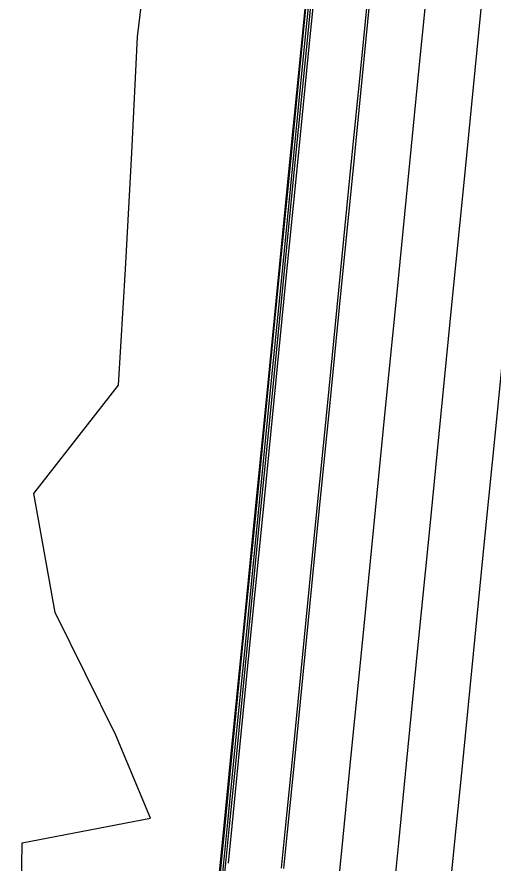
# Model space of a CAD drawing. Extents: x 1797478 to 1808916, y 246529 to 250952.
# Drawn here: x 1797595.7 to 1797698.1, y 247687.1 to 247869.1 of the extents above; entities that cross this region are included whole.
import ezdxf

# ---------------------------------------------------------------- set-up
doc = ezdxf.new("R2010")
doc.units = 0
for name, color, linetype in [('1', 7, 'Continuous'), ('60', 7, 'Continuous'), ('EDPV-LINE', 7, 'Continuous'), ('LIMT-CSLINE', 7, 'Continuous'), ('SHDR-UPAV', 7, 'Continuous')]:
    doc.layers.add(name, color=color, linetype=linetype)

msp = doc.modelspace()

# ---------------------------------------------------------------- linework, layer by layer
for points in [[(1797653.91, 247693.79), (1797655.59, 247710.75), (1797658.05, 247735.63), (1797660.51, 247760.51), (1797662.97, 247785.39), (1797665.43, 247810.27), (1797667.9, 247835.15), (1797670.36, 247860.02), (1797672.82, 247884.9), (1797675.28, 247909.78), (1797677.74, 247934.66), (1797680.2, 247959.54), (1797682.67, 247984.42), (1797685.05, 248008.54), (1797685.13, 248009.3), (1797687.59, 248034.17), (1797687.81, 248036.43), (1797690.05, 248059.05), (1797692.23, 248081.06), (1797692.51, 248083.93), (1797692.69, 248085.77), (1797694.81, 248108.83)], [(1797637.21, 247662.33), (1797639.67, 247687.21), (1797640.45, 247695.12), (1797642.13, 247712.08), (1797644.59, 247736.96), (1797647.06, 247761.84), (1797649.52, 247786.72), (1797651.98, 247811.6), (1797654.44, 247836.48), (1797656.9, 247861.36), (1797659.36, 247886.23), (1797661.83, 247911.11), (1797664.29, 247935.99), (1797666.75, 247960.87), (1797669.21, 247985.75), (1797671.6, 248009.87), (1797671.67, 248010.63), (1797674.13, 248035.51), (1797674.36, 248037.77), (1797676.6, 248060.38)], [(1797637.73, 247662.28), (1797640.19, 247687.16), (1797640.97, 247695.07), (1797642.65, 247712.03), (1797645.11, 247736.91), (1797647.57, 247761.79), (1797650.04, 247786.67), (1797652.5, 247811.55), (1797654.96, 247836.43), (1797657.42, 247861.3), (1797659.88, 247886.18), (1797662.34, 247911.06), (1797664.81, 247935.94), (1797667.27, 247960.82), (1797669.73, 247985.7), (1797672.12, 248009.82), (1797672.19, 248010.58), (1797674.65, 248035.45), (1797674.88, 248037.71), (1797677.11, 248060.33)], [(1797638.19, 247662.23), (1797640.65, 247687.11), (1797641.43, 247695.02), (1797643.11, 247711.99), (1797645.57, 247736.87), (1797648.03, 247761.75), (1797650.5, 247786.62), (1797652.96, 247811.5), (1797655.42, 247836.38), (1797657.88, 247861.26), (1797660.34, 247886.14), (1797662.8, 247911.02), (1797665.27, 247935.89), (1797667.73, 247960.77), (1797670.19, 247985.65), (1797672.58, 248009.77), (1797672.65, 248010.53), (1797675.11, 248035.41), (1797675.34, 248037.67), (1797677.57, 248060.29)], [(1797652.62, 247685.93), (1797653.4, 247693.84), (1797655.08, 247710.8), (1797657.54, 247735.68), (1797660, 247760.56), (1797662.46, 247785.44), (1797664.93, 247810.32), (1797667.39, 247835.2), (1797669.85, 247860.07), (1797672.31, 247884.95), (1797674.77, 247909.83), (1797677.23, 247934.71), (1797679.7, 247959.59), (1797682.16, 247984.47), (1797684.54, 248008.59), (1797684.62, 248009.35), (1797687.08, 248034.22), (1797687.3, 248036.49), (1797689.54, 248059.1)], [(1797653.13, 247685.88), (1797653.91, 247693.79), (1797655.59, 247710.75), (1797658.05, 247735.63), (1797660.51, 247760.51), (1797662.97, 247785.39), (1797665.43, 247810.27), (1797667.9, 247835.15), (1797670.36, 247860.02), (1797672.82, 247884.9), (1797675.28, 247909.78), (1797677.74, 247934.66), (1797680.2, 247959.54), (1797682.67, 247984.42), (1797685.05, 248008.54), (1797685.13, 248009.3), (1797687.59, 248034.17), (1797687.81, 248036.43), (1797690.05, 248059.05)], [(1797653.13, 247685.88), (1797653.91, 247693.79), (1797655.59, 247710.75), (1797658.05, 247735.63), (1797660.51, 247760.51), (1797662.97, 247785.39), (1797665.43, 247810.27), (1797667.9, 247835.15), (1797670.36, 247860.02), (1797672.82, 247884.9), (1797675.28, 247909.78), (1797677.74, 247934.66), (1797680.2, 247959.54), (1797682.67, 247984.42), (1797685.05, 248008.54), (1797685.13, 248009.3), (1797687.59, 248034.17), (1797687.81, 248036.43), (1797690.05, 248059.05)], [(1797665.07, 247684.69), (1797665.85, 247692.6), (1797667.53, 247709.57), (1797669.99, 247734.45), (1797672.45, 247759.33), (1797674.91, 247784.21), (1797677.38, 247809.09), (1797679.84, 247833.96), (1797682.3, 247858.84), (1797684.76, 247883.72), (1797687.22, 247908.6), (1797689.68, 247933.48), (1797692.15, 247958.36), (1797694.61, 247983.24), (1797697, 248007.36), (1797697.07, 248008.11), (1797699.53, 248032.99), (1797699.76, 248035.25), (1797701.99, 248057.87)], [(1797677.01, 247683.51), (1797677.79, 247691.42), (1797679.47, 247708.39), (1797681.93, 247733.27), (1797684.39, 247758.15), (1797686.86, 247783.03), (1797689.32, 247807.9), (1797691.78, 247832.78), (1797694.24, 247857.66), (1797696.7, 247882.54), (1797699.16, 247907.42), (1797701.63, 247932.3), (1797704.09, 247957.18), (1797706.55, 247982.05), (1797708.94, 248006.18), (1797709.01, 248006.93), (1797711.47, 248031.81), (1797711.7, 248034.07), (1797713.93, 248056.69)], [(1797688.95, 247682.33), (1797689.73, 247690.24), (1797691.41, 247707.21), (1797693.87, 247732.09), (1797696.34, 247756.97), (1797698.8, 247781.84), (1797701.26, 247806.72), (1797703.72, 247831.6), (1797706.18, 247856.48), (1797708.64, 247881.36), (1797711.11, 247906.24), (1797713.57, 247931.12), (1797716.03, 247955.99), (1797718.49, 247980.87), (1797720.88, 248004.99), (1797720.95, 248005.75), (1797723.41, 248030.63), (1797723.64, 248032.89), (1797725.88, 248055.51)], [(1797688.95, 247682.33), (1797689.73, 247690.24), (1797691.41, 247707.21), (1797693.87, 247732.09), (1797696.34, 247756.97), (1797698.8, 247781.84), (1797701.26, 247806.72), (1797703.72, 247831.6), (1797706.18, 247856.48), (1797708.64, 247881.36), (1797711.11, 247906.24), (1797713.57, 247931.12), (1797716.03, 247955.99), (1797718.49, 247980.87), (1797720.88, 248004.99), (1797720.95, 248005.75), (1797723.41, 248030.63), (1797723.64, 248032.89), (1797725.88, 248055.51)], [(1797688.95, 247682.33), (1797689.73, 247690.24), (1797691.41, 247707.21), (1797693.87, 247732.09), (1797696.34, 247756.97), (1797698.8, 247781.84), (1797701.26, 247806.72), (1797703.72, 247831.6), (1797706.18, 247856.48), (1797708.64, 247881.36), (1797711.11, 247906.24), (1797713.57, 247931.12), (1797716.03, 247955.99), (1797718.49, 247980.87), (1797720.88, 248004.99), (1797720.95, 248005.75), (1797723.41, 248030.63), (1797723.64, 248032.89), (1797725.88, 248055.51)], [(1797688.95, 247682.33), (1797689.73, 247690.24), (1797691.41, 247707.21), (1797693.87, 247732.09), (1797696.34, 247756.97), (1797698.8, 247781.84), (1797701.26, 247806.72), (1797703.72, 247831.6), (1797706.18, 247856.48), (1797708.64, 247881.36), (1797711.11, 247906.24), (1797713.57, 247931.12), (1797716.03, 247955.99), (1797718.49, 247980.87), (1797720.88, 248004.99), (1797720.95, 248005.75), (1797723.41, 248030.63), (1797723.64, 248032.89), (1797725.88, 248055.51)]]:
    msp.add_lwpolyline(points)
at = {"layer": '1'}
msp.add_lwpolyline([(1797688.95, 247682.33), (1797689.73, 247690.24), (1797691.41, 247707.21), (1797693.87, 247732.09), (1797696.34, 247756.97), (1797698.8, 247781.84), (1797701.26, 247806.72), (1797703.72, 247831.6), (1797706.18, 247856.48), (1797708.64, 247881.36), (1797711.11, 247906.24), (1797713.57, 247931.12), (1797716.03, 247955.99), (1797718.49, 247980.87), (1797720.88, 248004.99), (1797720.95, 248005.75), (1797723.41, 248030.63), (1797723.64, 248032.89), (1797725.88, 248055.51)], dxfattribs=at)
at = {"layer": '60'}
for points in [[(1797617.57, 247789.88), (1797619.09, 247814.85), (1797620.44, 247839.84), (1797621.64, 247864.85), (1797624.62, 247889.67), (1797626.87, 247914.57), (1797630.09, 247939.38), (1797632.01, 247964.31), (1797633.86, 247989.25), (1797637.09, 248013.29), (1797637.11, 248014.05), (1797638.25, 248039.06), (1797638.29, 248041.34), (1797639.9, 248064.02), (1797640.89, 248086.13), (1797641.04, 248089.02), (1797640.88, 248090.9), (1797643.27, 248113.93), (1797641.8, 248117.83), (1797668.14, 248136.59), (1797669.79, 248161.55), (1797670.67, 248176.64), (1797669.73, 248186.67), (1797671.41, 248211.63)], [(1797595.89, 247465.44), (1797596.32, 247490.52), (1797595.92, 247515.68), (1797596.34, 247540.76), (1797595.72, 247565.95), (1797596.47, 247590.99), (1797596.42, 247616.12), (1797596.62, 247641.22), (1797596.51, 247666.35), (1797596.87, 247691.44), (1797624.46, 247696.7), (1797617.01, 247714.57), (1797603.94, 247740.99), (1797599.33, 247766.56), (1797617.57, 247789.88)]]:
    msp.add_lwpolyline(points, dxfattribs=at)
at = {"layer": 'EDPV-LINE'}
msp.add_lwpolyline([(1797653.13, 247685.88), (1797653.91, 247693.79), (1797655.59, 247710.75), (1797658.05, 247735.63), (1797660.51, 247760.51), (1797662.97, 247785.39), (1797665.43, 247810.27), (1797667.9, 247835.15), (1797670.36, 247860.02), (1797672.82, 247884.9), (1797675.28, 247909.78), (1797677.74, 247934.66), (1797680.2, 247959.54), (1797682.67, 247984.42), (1797685.05, 248008.54), (1797685.13, 248009.3), (1797687.59, 248034.17), (1797687.81, 248036.43), (1797690.05, 248059.05)], dxfattribs=at)
msp.add_lwpolyline([(1797653.13, 247685.88), (1797653.91, 247693.79), (1797655.59, 247710.75), (1797658.05, 247735.63), (1797660.51, 247760.51), (1797662.97, 247785.39), (1797665.43, 247810.27), (1797667.9, 247835.15), (1797670.36, 247860.02), (1797672.82, 247884.9), (1797675.28, 247909.78), (1797677.74, 247934.66), (1797680.2, 247959.54), (1797682.67, 247984.42), (1797685.05, 248008.54), (1797685.13, 248009.3), (1797687.59, 248034.17), (1797687.81, 248036.43), (1797690.05, 248059.05)], dxfattribs=at)
msp.add_lwpolyline([(1797653.13, 247685.88), (1797653.91, 247693.79), (1797655.59, 247710.75), (1797658.05, 247735.63), (1797660.51, 247760.51), (1797662.97, 247785.39), (1797665.43, 247810.27), (1797667.9, 247835.15), (1797670.36, 247860.02), (1797672.82, 247884.9), (1797675.28, 247909.78), (1797677.74, 247934.66), (1797680.2, 247959.54), (1797682.67, 247984.42), (1797685.05, 248008.54), (1797685.13, 248009.3), (1797687.59, 248034.17), (1797687.81, 248036.43), (1797690.05, 248059.05)], dxfattribs=at)
msp.add_lwpolyline([(1797653.13, 247685.88), (1797653.91, 247693.79), (1797655.59, 247710.75), (1797658.05, 247735.63), (1797660.51, 247760.51), (1797662.97, 247785.39), (1797665.43, 247810.27), (1797667.9, 247835.15), (1797670.36, 247860.02), (1797672.82, 247884.9), (1797675.28, 247909.78), (1797677.74, 247934.66), (1797680.2, 247959.54), (1797682.67, 247984.42), (1797685.05, 248008.54), (1797685.13, 248009.3), (1797687.59, 248034.17), (1797687.81, 248036.43), (1797690.05, 248059.05)], dxfattribs=at)
at = {"layer": 'LIMT-CSLINE'}
msp.add_lwpolyline([(1797596.51, 247666.35), (1797596.87, 247691.44), (1797624.46, 247696.7), (1797617.01, 247714.57), (1797603.94, 247740.99), (1797599.33, 247766.56), (1797617.57, 247789.88), (1797619.09, 247814.85), (1797620.44, 247839.84), (1797621.64, 247864.85), (1797624.62, 247889.67), (1797626.87, 247914.57), (1797630.09, 247939.38), (1797632.01, 247964.31), (1797633.86, 247989.25), (1797637.09, 248013.29), (1797637.11, 248014.05), (1797638.25, 248039.06), (1797638.29, 248041.34), (1797639.9, 248064.02)], dxfattribs=at)
at = {"layer": 'SHDR-UPAV'}
for points in [[(1797637.03, 247662.35), (1797639.49, 247687.22), (1797640.28, 247695.14), (1797641.95, 247712.1), (1797644.42, 247736.98), (1797646.88, 247761.86), (1797649.34, 247786.74), (1797651.8, 247811.62), (1797654.26, 247836.5), (1797656.72, 247861.37), (1797659.19, 247886.25), (1797661.65, 247911.13), (1797664.11, 247936.01), (1797666.57, 247960.89), (1797669.03, 247985.77), (1797671.42, 248009.89), (1797671.49, 248010.64), (1797673.96, 248035.52), (1797674.18, 248037.78), (1797676.42, 248060.4)], [(1797641.18, 247687.06), (1797641.97, 247694.97), (1797643.65, 247711.94), (1797646.11, 247736.81), (1797648.57, 247761.69), (1797651.03, 247786.57), (1797653.49, 247811.45), (1797655.95, 247836.33), (1797658.42, 247861.21), (1797660.88, 247886.08), (1797663.34, 247910.96), (1797665.8, 247935.84), (1797668.26, 247960.72), (1797670.72, 247985.6), (1797673.11, 248009.72), (1797673.19, 248010.48), (1797675.65, 248035.36), (1797675.87, 248037.62), (1797678.11, 248060.23)], [(1797641.18, 247687.06), (1797641.97, 247694.97), (1797643.65, 247711.94), (1797646.11, 247736.81), (1797648.57, 247761.69), (1797651.03, 247786.57), (1797653.49, 247811.45), (1797655.95, 247836.33), (1797658.42, 247861.21), (1797660.88, 247886.08), (1797663.34, 247910.96), (1797665.8, 247935.84), (1797668.26, 247960.72), (1797670.72, 247985.6), (1797673.11, 248009.72), (1797673.19, 248010.48), (1797675.65, 248035.36), (1797675.87, 248037.62), (1797678.11, 248060.23)]]:
    msp.add_lwpolyline(points, dxfattribs=at)

doc.saveas('drawing.dxf')
